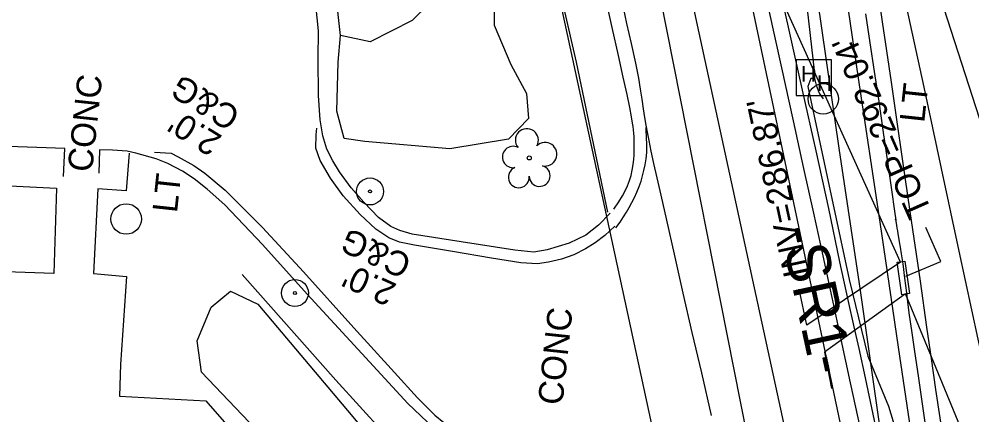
# Model space of a CAD drawing. Extents: x 2100323 to 2109811, y 740376 to 749755.
# Drawn here: x 2105730.4 to 2105884.5, y 741259.2 to 741323.2 of the extents above; entities that cross this region are included whole.
import ezdxf

# ---------------------------------------------------------------- set-up
doc = ezdxf.new("R2010")
doc.units = 0
for name, color, linetype in [('Exist Building', 7, 'Continuous'), ('Exist Horizontal Alignment', 7, 'Continuous'), ('Exist Horizontal Alignment Direction Label', 7, 'Continuous'), ('Exist Other Culture Area Outline', 7, 'Continuous'), ('Exist Other Culture Area Outline Text', 7, 'Continuous'), ('Exist Other Culture Located Object CELL', 7, 'Continuous'), ('Exist Right of Way Line', 7, 'Continuous'), ('Exist Roads Curbs', 7, 'Continuous'), ('Exist Roads EOP', 7, 'Continuous'), ('Exist Roads EOP Other', 7, 'Continuous'), ('Exist Roads EOP Other Text', 7, 'Continuous'), ('Exist Roads EOT', 7, 'Continuous'), ('Exist Structure Minor Catch Basin', 7, 'Continuous'), ('Exist Structure Minor Catch Basin Top Elevation', 7, 'Continuous'), ('Exist Structure Minor Pipes RCP 24 Inch', 7, 'Continuous'), ('Exist Structure Minor Pipes RCP 24 Inch Invert', 7, 'Continuous'), ('Exist Structure Minor Pipes RCP 24 Inch Leader', 7, 'Continuous'), ('Exist Structure Minor Pipes RCP 36 Inch', 7, 'Continuous'), ('Exist Utilities Other Pole CELL', 7, 'Continuous'), ('Exist Utilities Other Pole Text', 7, 'Continuous'), ('Exist Utilities Power Hand Hole CELL', 7, 'Continuous'), ('Exist Utilities Power UG Cable SUE LOS B', 7, 'Continuous'), ('Exist Utilities Sanitary Sewer UG Line', 7, 'Continuous'), ('Exist Utilities Water UG Line SUE LOS B', 7, 'Continuous'), ('Exist Vegetation Hedge Row', 7, 'Continuous'), ('Exist Vegetation Tree CELL', 7, 'Continuous'), ('Exist Vegetation Woods Line', 7, 'Continuous')]:
    doc.layers.add(name, color=color, linetype=linetype)

msp = doc.modelspace()

# ---------------------------------------------------------------- linework, layer by layer
at = {"layer": 'Exist Building'}
msp.add_lwpolyline([(2105826.62, 741201.03), (2105827.44, 741209.78), (2105827.35, 741214.07), (2105826.47, 741216.61), (2105824.04, 741219.49), (2105819.08, 741224.73), (2105814.62, 741229.34), (2105817.18, 741235.26), (2105813.1, 741239.74), (2105807.54, 741238.08), (2105797.26, 741248.54), (2105793.09, 741252.25), (2105781.64, 741264.87), (2105766.47, 741281.92)], dxfattribs=at)
at = {"layer": 'Exist Horizontal Alignment'}
msp.add_line((2105871.68, 741176.72), (2105828.68, 741375.09), dxfattribs=at)
at = {"layer": 'Exist Other Culture Area Outline'}
for points in [[(2105748.17, 741301.53), (2105747.71, 741295.42), (2105743.14, 741295.79), (2105742.43, 741282.09), (2105747.75, 741281.62), (2105746.78, 741267.37), (2105746.63, 741262.29), (2105760.61, 741261.52), (2105788.46, 741229.6), (2105787.43, 741187.92), (2105771.87, 741172.75)], [(2105687.74, 741298.33), (2105713.66, 741297), (2105736.45, 741295.9), (2105736.02, 741282.07), (2105720.48, 741282.6), (2105696.92, 741283.4), (2105685.32, 741269.86), (2105674.39, 741278.87), (2105687.74, 741298.33)]]:
    msp.add_lwpolyline(points, dxfattribs=at)
at = {"layer": 'Exist Other Culture Located Object CELL'}
for centre, radius in [((2105787.15, 741295.34), 2.18), ((2105787.15, 741295.34), 0.24), ((2105774.99, 741278.93), 2.18), ((2105774.99, 741278.93), 0.24)]:
    msp.add_circle(centre, radius, dxfattribs=at)
at = {"layer": 'Exist Right of Way Line'}
msp.add_line((2105851.27, 741172.29), (2105808.26, 741370.67), dxfattribs=at)
at = {"layer": 'Exist Roads Curbs'}
for points in [[(2105825.98, 741291.83), (2105824.08, 741289.92), (2105822.03, 741288.29), (2105819.35, 741286.97), (2105815.81, 741285.9), (2105813.65, 741285.55), (2105810.57, 741285.85), (2105801.87, 741287.19), (2105793.95, 741288.42), (2105791.95, 741289.04), (2105790.49, 741289.68), (2105788.53, 741291.14), (2105786.16, 741293.62), (2105784.09, 741295.95), (2105782.22, 741298.5), (2105781.12, 741300.3), (2105780.16, 741302.15), (2105779.51, 741304.34), (2105779.07, 741306.94), (2105778.79, 741310.85), (2105778.74, 741316.78), (2105778.83, 741321.31), (2105777.35, 741335.51)], [(2105869.79, 741253.51), (2105868.54, 741259.37), (2105867.28, 741265.21), (2105866.25, 741269.98), (2105865.46, 741273.49), (2105864.56, 741277.55), (2105863.17, 741283.99), (2105861.34, 741292.57), (2105859.31, 741301.89), (2105857.13, 741311.7), (2105854.86, 741321.87), (2105852.53, 741332.23)], [(2105826.59, 741292.47), (2105827.39, 741293.66), (2105828, 741294.65), (2105828.44, 741295.45), (2105828.81, 741296.26), (2105829.13, 741297.11), (2105829.37, 741297.94), (2105829.57, 741298.81), (2105829.71, 741299.71), (2105829.81, 741300.53), (2105829.85, 741301.25), (2105829.86, 741301.94), (2105829.87, 741302.69), (2105829.87, 741303.46), (2105829.86, 741304.16), (2105829.82, 741304.76), (2105829.77, 741305.3), (2105829.71, 741305.83), (2105829.62, 741306.4), (2105829.44, 741307.41), (2105829.15, 741308.92), (2105828.72, 741311.02), (2105828.11, 741313.79), (2105827.34, 741317.3), (2105826.33, 741321.85), (2105825.09, 741327.49)], [(2105867.32, 741324.07), (2105868.02, 741319.35), (2105868.72, 741314.71), (2105869.44, 741309.86), (2105870.16, 741304.88), (2105870.86, 741300.11), (2105871.5, 741295.58), (2105871.99, 741292.16), (2105872.19, 741290.68), (2105872.16, 741290.85), (2105872.15, 741290.88), (2105872.22, 741290.47), (2105872.31, 741289.89), (2105872.39, 741289.4), (2105872.46, 741288.97), (2105872.54, 741288.48), (2105872.64, 741287.89), (2105872.76, 741287.18), (2105872.9, 741286.33), (2105873.08, 741285.27), (2105873.31, 741283.63), (2105873.61, 741281.34), (2105873.92, 741278.96), (2105874.17, 741277.02), (2105874.38, 741275.34), (2105874.72, 741272.9), (2105875.21, 741269.5), (2105875.79, 741265.54), (2105876.4, 741261.41), (2105877.02, 741257.23)], [(2105737.56, 741297.77), (2105737.78, 741302.27), (2105727.09, 741302.64), (2105716.8, 741303.07), (2105703.34, 741303.52), (2105691.93, 741303.95), (2105682.28, 741304.36), (2105675.2, 741294.35), (2105668.62, 741285.34)], [(2105835.68, 741246.28), (2105822.53, 741247.01), (2105819.69, 741247.18), (2105816.67, 741247.66), (2105812.11, 741248.72), (2105808.57, 741249.87), (2105805.04, 741251.29), (2105802.06, 741253.12), (2105798.57, 741256.06), (2105793.28, 741261.1), (2105785.84, 741269.15), (2105776.99, 741278.77), (2105769.75, 741286.77), (2105763.68, 741293.19), (2105760.82, 741295.72), (2105758.69, 741297.4), (2105756.81, 741298.6), (2105754.46, 741299.85), (2105752.53, 741300.62), (2105749.26, 741301.52), (2105747.88, 741301.83), (2105745.49, 741302.02), (2105743.41, 741302.05), (2105743.26, 741298.28)]]:
    msp.add_lwpolyline(points, dxfattribs=at)
at = {"layer": 'Exist Roads EOP'}
for points in [[(2105885.04, 741228.49), (2105883.91, 741233.96), (2105882.87, 741239.03), (2105881.95, 741243.58), (2105881.15, 741247.67), (2105880.5, 741251.37), (2105879.97, 741254.81), (2105879.38, 741258.76), (2105878.69, 741263.36), (2105877.95, 741268.33), (2105877.22, 741273.43), (2105876.17, 741280.85), (2105874.52, 741292.13), (2105873.35, 741300.26), (2105872.33, 741307.33), (2105871.49, 741313), (2105870.75, 741318.09), (2105870.07, 741322.75), (2105869.42, 741327.28)], [(2105842.37, 741259.16), (2105840.8, 741266.04), (2105839.28, 741272.55), (2105837.82, 741278.93), (2105836.4, 741285.2), (2105835.17, 741290.71), (2105834.24, 741294.77), (2105833.59, 741297.54), (2105833.07, 741299.86), (2105832.65, 741301.87), (2105832.32, 741303.56), (2105832.05, 741304.94), (2105831.83, 741306.06), (2105831.62, 741307.3), (2105831.41, 741308.71), (2105831.18, 741310.25), (2105830.92, 741311.87), (2105830.61, 741313.65), (2105830.12, 741316.08), (2105829.42, 741319.24), (2105828.7, 741322.47), (2105828.13, 741325.09)], [(2105851.53, 741325.07), (2105853.7, 741315.32), (2105855.59, 741306.77), (2105857.29, 741299.06), (2105858.88, 741291.81), (2105860.37, 741284.96), (2105861.84, 741278.19), (2105863.31, 741271.42), (2105864.81, 741264.44), (2105866.41, 741257.04)], [(2105826.91, 741289.44), (2105827.59, 741290.39), (2105828.16, 741291.23), (2105828.63, 741291.98), (2105829.08, 741292.74), (2105829.52, 741293.55), (2105829.94, 741294.38), (2105830.33, 741295.25), (2105830.68, 741296.13), (2105830.99, 741297), (2105831.24, 741297.86), (2105831.45, 741298.73), (2105831.64, 741299.63), (2105831.8, 741300.59), (2105831.9, 741301.66), (2105831.92, 741302.86), (2105831.88, 741304.09), (2105831.82, 741305.26), (2105831.79, 741305.66)]]:
    msp.add_lwpolyline(points, dxfattribs=at)
at = {"layer": 'Exist Roads EOP Other'}
for points in [[(2105825.64, 741291.97), (2105820.52, 741316.23), (2105818.49, 741325.11), (2105816.46, 741333.99), (2105814.31, 741343.96), (2105813.03, 741349.36), (2105808.72, 741368.88), (2105806.56, 741379.3), (2105805.4, 741385.05), (2105799.36, 741418.31), (2105797.42, 741429.64), (2105795.97, 741439.62), (2105795.15, 741446.51)], [(2105899.73, 741079.72), (2105895.56, 741081.81), (2105894.78, 741096.44), (2105893.71, 741117.03), (2105893.34, 741123.95), (2105893.47, 741131.17), (2105893.43, 741140.93), (2105893, 741150.75), (2105892.79, 741154.19), (2105890.89, 741172.53), (2105889.61, 741181.98), (2105886.93, 741197.18), (2105884.4, 741209.5), (2105881.35, 741223.87), (2105876.04, 741248.87), (2105875.2, 741252.81), (2105872.62, 741270.2), (2105869.68, 741290.39), (2105866.17, 741313.67), (2105862.36, 741339.85), (2105857.79, 741370.62), (2105854.18, 741394.38), (2105851.38, 741413.18)], [(2105869.72, 741256.67), (2105866.49, 741279.33), (2105863.04, 741302.35), (2105859.56, 741326.19), (2105856.4, 741348.52), (2105853.62, 741366.39)], [(2105826.77, 741289.75), (2105825.13, 741288.21), (2105823.54, 741287.02), (2105822.01, 741286.06), (2105820.13, 741285.12), (2105818.13, 741284.42), (2105816, 741283.91), (2105814.26, 741283.66), (2105811.54, 741283.79), (2105806.77, 741284.59), (2105800.48, 741285.64), (2105794.36, 741286.66), (2105791.9, 741287.17), (2105790.21, 741287.83), (2105788.06, 741289.26), (2105785.54, 741291.62), (2105782.79, 741294.65), (2105780.76, 741297.5), (2105779.07, 741300.35), (2105778.39, 741302.34), (2105778.45, 741304.48), (2105778.55, 741305.58)], [(2105752.29, 741301.69), (2105754.99, 741301.51), (2105756.13, 741300.95), (2105758.66, 741299.55), (2105760.43, 741298.31), (2105763.74, 741295.54), (2105769.76, 741289.52), (2105776.36, 741282.35), (2105784.53, 741273.31), (2105791.11, 741266.11), (2105794.82, 741262), (2105797.63, 741259.22), (2105800.53, 741256.83), (2105803.04, 741254.68), (2105804.99, 741253.41), (2105807.42, 741252.1), (2105810.61, 741250.84), (2105813.46, 741250.04), (2105816.38, 741249.33), (2105819.37, 741248.82), (2105825.21, 741248.66)]]:
    msp.add_lwpolyline(points, dxfattribs=at)
at = {"layer": 'Exist Roads EOT'}
msp.add_lwpolyline([(2105862.53, 741377.92), (2105865.73, 741363.54), (2105868.31, 741350.88), (2105871.19, 741337.74), (2105873.86, 741325.29), (2105876.72, 741312.21), (2105879.53, 741299.07), (2105882.38, 741285.67), (2105885.49, 741271.45), (2105888.77, 741256.7), (2105891.78, 741242.57), (2105894.85, 741228.4), (2105897.46, 741216.34), (2105900.15, 741203.97), (2105902.83, 741191.55), (2105905.68, 741178.55), (2105908.48, 741165.46), (2105911.57, 741151.29), (2105914.27, 741138.9), (2105917.07, 741126.04), (2105919.57, 741114.52), (2105921.2, 741107.33)], dxfattribs=at)
at = {"layer": 'Exist Structure Minor Catch Basin'}
msp.add_lwpolyline([(2105873.17, 741278.66), (2105872.42, 741283.92), (2105873.64, 741284.09), (2105874.39, 741278.84)], close=True, dxfattribs=at)
at = {"layer": 'Exist Structure Minor Catch Basin Top Elevation'}
msp.add_lwpolyline([(2105873.81, 741281.63), (2105879.5, 741284.01), (2105877.08, 741289.5)], dxfattribs=at)
at = {"layer": 'Exist Structure Minor Pipes RCP 24 Inch'}
for p, q in [((2105872.93, 741283.91), (2105818.95, 741403.32)), ((2105892.5, 741233.55), (2105873.79, 741278.78))]:
    msp.add_line(p, q, dxfattribs=at)
at = {"layer": 'Exist Structure Minor Pipes RCP 24 Inch Leader'}
for points in [[(2105872.93, 741283.91), (2105857.83, 741273.72), (2105856.56, 741279.58)], [(2105873.79, 741278.78), (2105860.64, 741269.36), (2105861.81, 741263.48)]]:
    msp.add_lwpolyline(points, dxfattribs=at)
at = {"layer": 'Exist Structure Minor Pipes RCP 36 Inch'}
msp.add_line((2105900.45, 740991.94), (2105818.94, 741403.32), dxfattribs=at)
at = {"layer": 'Exist Utilities Other Pole CELL'}
for centre in [(2105860.46, 741310.3), (2105747.7, 741290.89)]:
    msp.add_circle(centre, 2.46, dxfattribs=at)
at = {"layer": 'Exist Utilities Power Hand Hole CELL'}
msp.add_line((2105859.02, 741313.58), (2105859.02, 741313.58), dxfattribs=at)
msp.add_lwpolyline([(2105856.07, 741310.85), (2105861.82, 741310.85), (2105861.82, 741316.6), (2105856.07, 741316.6), (2105856.07, 741310.85)], dxfattribs=at)
at = {"layer": 'Exist Utilities Power UG Cable SUE LOS B'}
for p, q in [((2105859.06, 741314.88), (2105855.04, 741349.32)), ((2105859.02, 741313.58), (2105859.32, 741312.5)), ((2105859.32, 741312.5), (2105859.79, 741311.25)), ((2105859.79, 741311.25), (2105860.46, 741310.3))]:
    msp.add_line(p, q, dxfattribs=at)
for points in [[(2105859.06, 741314.88), (2105859.02, 741313.58), (2105858.46, 741313.61)], [(2105858.46, 741313.61), (2105857.99, 741312.31), (2105864.67, 741281.14), (2105867.67, 741268.72), (2105871.01, 741260.65), (2105876.42, 741242.91), (2105883.28, 741205.55), (2105888.36, 741176.82), (2105891.44, 741153.47), (2105893.13, 741137.5)]]:
    msp.add_lwpolyline(points, dxfattribs=at)
at = {"layer": 'Exist Utilities Sanitary Sewer UG Line'}
msp.add_line((2105904.65, 741248.59), (2105841.61, 741443.71), dxfattribs=at)
at = {"layer": 'Exist Utilities Water UG Line SUE LOS B'}
msp.add_lwpolyline([(2105813.25, 741516.95), (2105813.41, 741515.53), (2105826.01, 741437.3), (2105843.72, 741349.87), (2105874.85, 741202.77), (2105896.78, 741084.66), (2105901.97, 741063.76), (2105900.51, 741063.33), (2105902.85, 741054.44), (2105904.49, 741035.15), (2105905.57, 741024.64)], dxfattribs=at)
at = {"layer": 'Exist Vegetation Hedge Row'}
msp.add_lwpolyline([(2105807.67, 741339.04), (2105807.29, 741329.5), (2105807.23, 741322.21), (2105809.91, 741315.84), (2105812.45, 741311.15), (2105812.79, 741307.14), (2105809.52, 741303.81), (2105800.04, 741302.24), (2105786.31, 741303.43), (2105782.98, 741303.88), (2105781.77, 741308.34), (2105782.01, 741316.23), (2105782.36, 741320.53)], dxfattribs=at)
at = {"layer": 'Exist Vegetation Tree CELL'}
msp.add_line((2105812.91, 741300.76), (2105812.91, 741300.76), dxfattribs=at)
msp.add_circle((2105812.91, 741300.76), 0.326, dxfattribs=at)
for centre, radius, start, end in [((2105812.52, 741303.63), 1.86, 330.1651, 219.7134), ((2105810.3, 741300.91), 1.73, 62.6636, 279.3457), ((2105815.46, 741301.35), 1.9, 257.1011, 134.1999), ((2105811.21, 741297.64), 1.69, 111.5671, 6.231), ((2105814.58, 741297.86), 1.7, 181.2822, 74.56)]:
    msp.add_arc(centre, radius, start, end, dxfattribs=at)
at = {"layer": 'Exist Vegetation Woods Line'}
for points in [[(2105802.42, 741331.31), (2105793.97, 741322.98), (2105787.16, 741319.5), (2105782.36, 741320.53), (2105780.78, 741334.74)], [(2105770.88, 741254.62), (2105759.87, 741266.14), (2105759.18, 741271.2), (2105761.44, 741276.67), (2105764.6, 741279.24), (2105768.98, 741277.15), (2105783.49, 741259.93), (2105792.56, 741249.13), (2105793.33, 741243.86), (2105797.94, 741238.67), (2105804.82, 741235.85), (2105810.23, 741233.13), (2105812.79, 741229.25), (2105811.37, 741224.67), (2105806.73, 741220.05), (2105802.04, 741219.28), (2105796.89, 741222.15), (2105792.69, 741229.21), (2105786.05, 741237.5), (2105770.88, 741254.62)]]:
    msp.add_lwpolyline(points, dxfattribs=at)

# ---------------------------------------------------------------- texts
at = {"layer": 'Exist Horizontal Alignment Direction Label'}
msp.add_text('-SR1-', height=7, rotation=282.2326, dxfattribs=at).set_placement((2105853.43, 741289.24))
at = {"layer": 'Exist Other Culture Area Outline Text'}
msp.add_text('CONC', height=4, rotation=83.8864, dxfattribs=at).set_placement((2105742.18, 741298.36))
at = {"layer": 'Exist Roads EOP Other Text'}
for s, rotation, p in [('C&G', 148.4047, (2105766.43, 741308.34)), ("2.0'", 148.4047, (2105763.41, 741304.24)), ('C&G', 155.5307, (2105794.15, 741284.75)), ("2.0'", 155.5307, (2105791.66, 741280.31)), ('CONC', 83.8864, (2105818.26, 741260.71))]:
    msp.add_text(s, height=4, rotation=rotation, dxfattribs=at).set_placement(p)
at = {"layer": 'Exist Structure Minor Catch Basin Top Elevation'}
msp.add_text("TOP=292.04'", height=4, rotation=113.8073, dxfattribs=at).set_placement((2105878.1, 741292.13))
at = {"layer": 'Exist Structure Minor Pipes RCP 24 Inch Invert'}
msp.add_text("INV=286.87'", height=4, rotation=102.1632, dxfattribs=at).set_placement((2105858.1, 741281.96))
at = {"layer": 'Exist Utilities Other Pole Text'}
for p in [(2105876.79, 741306.36), (2105755.92, 741291.79)]:
    msp.add_text('LT', height=4, rotation=83.8864, dxfattribs=at).set_placement(p)
at = {"layer": 'Exist Utilities Power Hand Hole CELL'}
for p in [(2105856.86, 741313.1), (2105859.43, 741311.58)]:
    msp.add_text('H', height=2.5, dxfattribs=at).set_placement(p)

doc.saveas('drawing.dxf')
